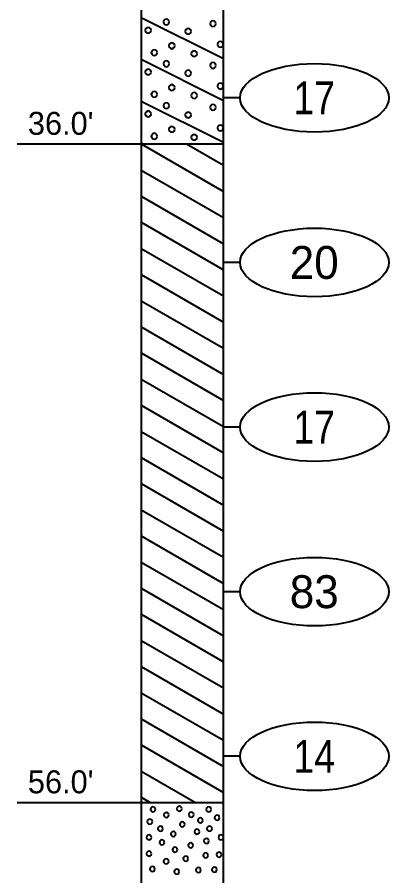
# Model space of a CAD drawing. Extents: x -76 to 974, y -1080 to -735.
# Drawn here: x 63.29 to 74.58, y -824.75 to -798.67 of the extents above; entities that cross this region are included whole.
import ezdxf
from ezdxf.enums import TextEntityAlignment as Align

# ---------------------------------------------------------------- set-up
doc = ezdxf.new("R2010")
doc.units = 0
doc.header["$LTSCALE"] = 0.36
doc.layers.add('27', color=7, linetype='Continuous', lineweight=40)

msp = doc.modelspace()

# ---------------------------------------------------------------- linework, layer by layer
at = {"layer": '27'}
for p, q in [((67.0623, -788.5173), (67.0623, -802.5173)), ((69.5623, -802.5173), (69.5623, -788.5173)), ((67.0623, -798.6773), (69.5623, -799.9273)), ((67.0623, -799.9473), (69.5623, -801.1973)), ((70.0623, -801.1173), (69.5623, -801.1173)), ((67.0623, -801.2173), (69.5623, -802.4673)), ((63.2948, -802.5173), (67.0622, -802.5173)), ((67.0623, -802.4873), (67.1223, -802.5173)), ((67.0623, -802.5173), (69.5623, -802.5173)), ((67.0623, -802.5173), (69.5623, -803.9607)), ((67.0623, -802.5173), (67.0623, -822.5173)), ((68.437, -802.5173), (69.5623, -803.1669)), ((68.437, -802.5173), (69.5623, -803.1669)), ((69.5623, -822.5173), (69.5623, -802.5173)), ((67.0623, -803.311), (69.5623, -804.7544)), ((67.0623, -803.311), (69.5623, -804.7544)), ((67.0623, -804.1048), (69.5623, -805.5482)), ((67.0623, -804.8985), (69.5623, -806.3419)), ((67.0623, -804.8985), (69.5623, -806.3419)), ((67.0623, -805.6923), (69.5623, -807.1357)), ((70.0623, -806.1173), (69.5623, -806.1173)), ((67.0623, -806.486), (69.5623, -807.9294)), ((67.0623, -806.486), (69.5623, -807.9294)), ((67.0623, -807.2798), (69.5623, -808.7232)), ((67.0623, -808.0735), (69.5623, -809.5169)), ((67.0623, -808.0735), (69.5623, -809.5169)), ((67.0623, -808.8673), (69.5623, -810.3107)), ((67.0623, -809.661), (69.5623, -811.1044)), ((67.0623, -809.661), (69.5623, -811.1044)), ((67.0623, -810.4548), (69.5623, -811.8982)), ((67.0623, -811.2485), (69.5623, -812.6919)), ((67.0623, -811.2485), (69.5623, -812.6919)), ((70.0623, -811.1173), (69.5623, -811.1173)), ((67.0623, -812.0423), (69.5623, -813.4857)), ((67.0623, -812.836), (69.5623, -814.2794)), ((67.0623, -812.836), (69.5623, -814.2794)), ((67.0623, -813.6298), (69.5623, -815.0732)), ((67.0623, -814.4235), (69.5623, -815.8669)), ((67.0623, -814.4235), (69.5623, -815.8669)), ((67.0623, -815.2173), (69.5623, -816.6607)), ((67.0623, -816.011), (69.5623, -817.4544)), ((67.0623, -816.011), (69.5623, -817.4544)), ((70.0623, -816.1173), (69.5623, -816.1173)), ((67.0623, -816.8048), (69.5623, -818.2482)), ((67.0623, -817.5985), (69.5623, -819.0419)), ((67.0623, -817.5985), (69.5623, -819.0419)), ((67.0623, -818.3923), (69.5623, -819.8357)), ((67.0623, -819.186), (69.5623, -820.6294)), ((67.0623, -819.186), (69.5623, -820.6294)), ((67.0623, -819.9798), (69.5623, -821.4232)), ((67.0623, -820.7735), (69.5623, -822.2169)), ((67.0623, -820.7735), (69.5623, -822.2169)), ((70.0623, -821.1173), (69.5623, -821.1173)), ((67.0623, -821.5673), (68.7077, -822.5173)), ((63.2948, -822.5173), (67.0622, -822.5173)), ((67.0623, -822.361), (67.3329, -822.5173)), ((67.0623, -822.361), (67.3329, -822.5173)), ((67.0623, -822.5173), (69.5623, -822.5173)), ((67.0623, -822.5173), (67.0623, -833.5173)), ((69.5623, -833.5173), (69.5623, -822.5173))]:
    msp.add_line(p, q, dxfattribs=at)
for points in [[(67.9129, -798.8136), (67.901, -798.7692), (67.8685, -798.7366), (67.824, -798.7247), (67.7796, -798.7366), (67.747, -798.7692), (67.7351, -798.8136), (67.747, -798.8581), (67.7796, -798.8906), (67.824, -798.9025), (67.8685, -798.8906), (67.901, -798.8581)], [(69.3278, -798.8645), (69.3159, -798.8201), (69.2833, -798.7875), (69.2389, -798.7756), (69.1944, -798.7875), (69.1619, -798.8201), (69.15, -798.8645), (69.1619, -798.909), (69.1944, -798.9415), (69.2389, -798.9534), (69.2833, -798.9415), (69.3159, -798.909)], [(67.3599, -799.0654), (67.3479, -799.0209), (67.3154, -798.9884), (67.271, -798.9765), (67.2265, -798.9884), (67.194, -799.0209), (67.1821, -799.0654), (67.194, -799.1098), (67.2265, -799.1424), (67.271, -799.1543), (67.3154, -799.1424), (67.3479, -799.1098)], [(68.5752, -799.0984), (68.5633, -799.054), (68.5307, -799.0215), (68.4863, -799.0095), (68.4418, -799.0215), (68.4093, -799.054), (68.3974, -799.0984), (68.4093, -799.1429), (68.4418, -799.1754), (68.4863, -799.1873), (68.5307, -799.1754), (68.5633, -799.1429)], [(68.0794, -799.5358), (68.0675, -799.4913), (68.0349, -799.4588), (67.9905, -799.4469), (67.946, -799.4588), (67.9135, -799.4913), (67.9016, -799.5358), (67.9135, -799.5802), (67.946, -799.6128), (67.9905, -799.6247), (68.0349, -799.6128), (68.0675, -799.5802)], [(69.5541, -799.4925), (69.5422, -799.4481), (69.5096, -799.4155), (69.4652, -799.4036), (69.4207, -799.4155), (69.3882, -799.4481), (69.3763, -799.4925), (69.3882, -799.537), (69.4207, -799.5695), (69.4652, -799.5814), (69.5096, -799.5695), (69.5422, -799.537)], [(67.5442, -799.7443), (67.5323, -799.6998), (67.4997, -799.6673), (67.4553, -799.6554), (67.4108, -799.6673), (67.3783, -799.6998), (67.3664, -799.7443), (67.3783, -799.7887), (67.4108, -799.8212), (67.4553, -799.8332), (67.4997, -799.8212), (67.5323, -799.7887)], [(68.757, -799.7773), (68.7451, -799.7329), (68.7125, -799.7003), (68.6681, -799.6884), (68.6236, -799.7003), (68.5911, -799.7329), (68.5792, -799.7773), (68.5911, -799.8218), (68.6236, -799.8543), (68.6681, -799.8662), (68.7125, -799.8543), (68.7451, -799.8218)], [(67.9129, -800.0824), (67.9009, -800.038), (67.8684, -800.0054), (67.824, -799.9935), (67.7795, -800.0054), (67.747, -800.038), (67.7351, -800.0824), (67.747, -800.1269), (67.7795, -800.1594), (67.824, -800.1713), (67.8684, -800.1594), (67.9009, -800.1269)], [(69.3278, -800.1333), (69.3159, -800.0888), (69.2833, -800.0563), (69.2389, -800.0444), (69.1944, -800.0563), (69.1619, -800.0888), (69.15, -800.1333), (69.1619, -800.1777), (69.1944, -800.2102), (69.2389, -800.2222), (69.2833, -800.2102), (69.3159, -800.1777)], [(67.3599, -800.3341), (67.3479, -800.2897), (67.3154, -800.2571), (67.271, -800.2452), (67.2265, -800.2571), (67.194, -800.2897), (67.1821, -800.3341), (67.194, -800.3786), (67.2265, -800.4111), (67.271, -800.423), (67.3154, -800.4111), (67.3479, -800.3786)], [(68.5752, -800.3672), (68.5633, -800.3227), (68.5307, -800.2902), (68.4863, -800.2783), (68.4418, -800.2902), (68.4093, -800.3227), (68.3974, -800.3672), (68.4093, -800.4116), (68.4418, -800.4442), (68.4863, -800.4561), (68.5307, -800.4442), (68.5633, -800.4116)], [(68.0794, -800.8045), (68.0675, -800.76), (68.0349, -800.7275), (67.9905, -800.7156), (67.946, -800.7275), (67.9135, -800.76), (67.9016, -800.8045), (67.9135, -800.8489), (67.946, -800.8815), (67.9905, -800.8934), (68.0349, -800.8815), (68.0675, -800.8489)], [(69.5541, -800.7613), (69.5422, -800.7168), (69.5096, -800.6843), (69.4652, -800.6724), (69.4207, -800.6843), (69.3882, -800.7168), (69.3763, -800.7613), (69.3882, -800.8057), (69.4207, -800.8383), (69.4652, -800.8502), (69.5096, -800.8383), (69.5422, -800.8057)], [(67.5442, -801.013), (67.5323, -800.9685), (67.4997, -800.936), (67.4553, -800.9241), (67.4108, -800.936), (67.3783, -800.9685), (67.3664, -801.013), (67.3783, -801.0574), (67.4108, -801.09), (67.4553, -801.1019), (67.4997, -801.09), (67.5323, -801.0574)], [(68.757, -801.046), (68.7451, -801.0016), (68.7125, -800.969), (68.6681, -800.9571), (68.6236, -800.969), (68.5911, -801.0016), (68.5792, -801.046), (68.5911, -801.0905), (68.6236, -801.123), (68.6681, -801.1349), (68.7125, -801.123), (68.7451, -801.0905)], [(67.9129, -801.3536), (67.901, -801.3092), (67.8685, -801.2766), (67.824, -801.2647), (67.7796, -801.2766), (67.747, -801.3092), (67.7351, -801.3536), (67.747, -801.3981), (67.7796, -801.4306), (67.824, -801.4425), (67.8685, -801.4306), (67.901, -801.3981)], [(69.3278, -801.4045), (69.3159, -801.3601), (69.2833, -801.3275), (69.2389, -801.3156), (69.1944, -801.3275), (69.1619, -801.3601), (69.15, -801.4045), (69.1619, -801.449), (69.1944, -801.4815), (69.2389, -801.4934), (69.2833, -801.4815), (69.3159, -801.449)], [(67.3599, -801.6054), (67.3479, -801.5609), (67.3154, -801.5284), (67.271, -801.5165), (67.2265, -801.5284), (67.194, -801.5609), (67.1821, -801.6054), (67.194, -801.6498), (67.2265, -801.6824), (67.271, -801.6943), (67.3154, -801.6824), (67.3479, -801.6498)], [(68.5752, -801.6384), (68.5633, -801.594), (68.5307, -801.5615), (68.4863, -801.5495), (68.4418, -801.5615), (68.4093, -801.594), (68.3974, -801.6384), (68.4093, -801.6829), (68.4418, -801.7154), (68.4863, -801.7273), (68.5307, -801.7154), (68.5633, -801.6829)], [(69.5541, -802.0325), (69.5422, -801.9881), (69.5096, -801.9555), (69.4652, -801.9436), (69.4207, -801.9555), (69.3882, -801.9881), (69.3763, -802.0325), (69.3882, -802.077), (69.4207, -802.1095), (69.4652, -802.1214), (69.5096, -802.1095), (69.5422, -802.077)], [(67.5442, -802.2843), (67.5323, -802.2398), (67.4997, -802.2073), (67.4553, -802.1954), (67.4108, -802.2073), (67.3783, -802.2398), (67.3664, -802.2843), (67.3783, -802.3287), (67.4108, -802.3612), (67.4553, -802.3732), (67.4997, -802.3612), (67.5323, -802.3287)], [(68.0794, -802.0758), (68.0675, -802.0313), (68.0349, -801.9988), (67.9905, -801.9869), (67.946, -801.9988), (67.9135, -802.0313), (67.9016, -802.0758), (67.9135, -802.1202), (67.946, -802.1528), (67.9905, -802.1647), (68.0349, -802.1528), (68.0675, -802.1202)], [(68.757, -802.3173), (68.7451, -802.2729), (68.7125, -802.2403), (68.6681, -802.2284), (68.6236, -802.2403), (68.5911, -802.2729), (68.5792, -802.3173), (68.5911, -802.3618), (68.6236, -802.3943), (68.6681, -802.4062), (68.7125, -802.3943), (68.7451, -802.3618)], [(67.4942, -822.7299), (67.4839, -822.6918), (67.4561, -822.6639), (67.418, -822.6537), (67.3799, -822.6639), (67.352, -822.6918), (67.3418, -822.7299), (67.352, -822.768), (67.3799, -822.7959), (67.418, -822.8061), (67.4561, -822.7959), (67.4839, -822.768)], [(67.8991, -822.8952), (67.8889, -822.8571), (67.861, -822.8292), (67.8229, -822.819), (67.7848, -822.8292), (67.7569, -822.8571), (67.7467, -822.8952), (67.7569, -822.9333), (67.7848, -822.9612), (67.8229, -822.9714), (67.861, -822.9612), (67.8889, -822.9333)], [(68.2951, -822.7103), (68.2849, -822.6722), (68.257, -822.6443), (68.2189, -822.6341), (68.1808, -822.6443), (68.1529, -822.6722), (68.1427, -822.7103), (68.1529, -822.7484), (68.1808, -822.7763), (68.2189, -822.7865), (68.257, -822.7763), (68.2849, -822.7484)], [(68.6542, -822.8862), (68.644, -822.8481), (68.6161, -822.8202), (68.578, -822.81), (68.5399, -822.8202), (68.512, -822.8481), (68.5018, -822.8862), (68.512, -822.9243), (68.5399, -822.9522), (68.578, -822.9624), (68.6161, -822.9522), (68.644, -822.9243)], [(69.1888, -822.73), (69.1786, -822.6919), (69.1507, -822.664), (69.1126, -822.6538), (69.0745, -822.664), (69.0466, -822.6919), (69.0364, -822.73), (69.0466, -822.7681), (69.0745, -822.796), (69.1126, -822.8062), (69.1507, -822.796), (69.1786, -822.7681)], [(67.398, -823.0978), (67.3878, -823.0597), (67.3599, -823.0318), (67.3218, -823.0216), (67.2837, -823.0318), (67.2558, -823.0597), (67.2456, -823.0978), (67.2558, -823.1359), (67.2837, -823.1638), (67.3218, -823.174), (67.3599, -823.1638), (67.3878, -823.1359)], [(68.9324, -823.0634), (68.9222, -823.0253), (68.8943, -822.9974), (68.8562, -822.9872), (68.8181, -822.9974), (68.7902, -823.0253), (68.78, -823.0634), (68.7902, -823.1015), (68.8181, -823.1294), (68.8562, -823.1396), (68.8943, -823.1294), (68.9222, -823.1015)], [(69.4397, -822.9821), (69.4294, -822.944), (69.4016, -822.9161), (69.3635, -822.9059), (69.3254, -822.9161), (69.2975, -822.944), (69.2873, -822.9821), (69.2975, -823.0202), (69.3254, -823.0481), (69.3635, -823.0583), (69.4016, -823.0481), (69.4294, -823.0202)], [(67.7209, -823.3164), (67.7107, -823.2783), (67.6828, -823.2504), (67.6447, -823.2402), (67.6066, -823.2504), (67.5787, -823.2783), (67.5685, -823.3164), (67.5787, -823.3545), (67.6066, -823.3824), (67.6447, -823.3926), (67.6828, -823.3824), (67.7107, -823.3545)], [(68.3841, -823.181), (68.3739, -823.1429), (68.346, -823.115), (68.3079, -823.1048), (68.2698, -823.115), (68.2419, -823.1429), (68.2317, -823.181), (68.2419, -823.2191), (68.2698, -823.247), (68.3079, -823.2572), (68.346, -823.247), (68.3739, -823.2191)], [(68.8282, -823.4092), (68.818, -823.3711), (68.7901, -823.3432), (68.752, -823.333), (68.7139, -823.3432), (68.686, -823.3711), (68.6758, -823.4092), (68.686, -823.4473), (68.7139, -823.4752), (68.752, -823.4854), (68.7901, -823.4752), (68.818, -823.4473)], [(69.2096, -823.3164), (69.1993, -823.2783), (69.1715, -823.2504), (69.1334, -823.2402), (69.0953, -823.2504), (69.0674, -823.2783), (69.0572, -823.3164), (69.0674, -823.3545), (69.0953, -823.3824), (69.1334, -823.3926), (69.1715, -823.3824), (69.1993, -823.3545)], [(67.3751, -823.5821), (67.3649, -823.544), (67.337, -823.5161), (67.2989, -823.5059), (67.2608, -823.5161), (67.2329, -823.544), (67.2227, -823.5821), (67.2329, -823.6202), (67.2608, -823.6481), (67.2989, -823.6583), (67.337, -823.6481), (67.3649, -823.6202)], [(68.1124, -823.4779), (68.1022, -823.4398), (68.0743, -823.4119), (68.0362, -823.4017), (67.9981, -823.4119), (67.9703, -823.4398), (67.96, -823.4779), (67.9703, -823.516), (67.9981, -823.5439), (68.0362, -823.5541), (68.0743, -823.5439), (68.1022, -823.516)], [(69.5553, -823.5821), (69.5451, -823.544), (69.5172, -823.5161), (69.4791, -823.5059), (69.441, -823.5161), (69.4131, -823.544), (69.4029, -823.5821), (69.4131, -823.6202), (69.441, -823.6481), (69.4791, -823.6583), (69.5172, -823.6481), (69.5451, -823.6202)], [(67.7667, -823.7321), (67.7564, -823.694), (67.7286, -823.6661), (67.6905, -823.6559), (67.6524, -823.6661), (67.6245, -823.694), (67.6143, -823.7321), (67.6245, -823.7702), (67.6524, -823.7981), (67.6905, -823.8083), (67.7286, -823.7981), (67.7564, -823.7702)], [(68.6388, -823.8198), (68.6285, -823.7817), (68.6007, -823.7539), (68.5626, -823.7436), (68.5245, -823.7539), (68.4966, -823.7817), (68.4864, -823.8198), (68.4966, -823.8579), (68.5245, -823.8858), (68.5625, -823.896), (68.6006, -823.8858), (68.6285, -823.8579)], [(69.1167, -823.6864), (69.1065, -823.6483), (69.0786, -823.6204), (69.0405, -823.6102), (69.0024, -823.6204), (68.9746, -823.6483), (68.9643, -823.6864), (68.9746, -823.7245), (69.0024, -823.7524), (69.0405, -823.7626), (69.0786, -823.7524), (69.1065, -823.7245)], [(67.3751, -824.0779), (67.3649, -824.0398), (67.337, -824.0119), (67.2989, -824.0017), (67.2608, -824.0119), (67.2329, -824.0398), (67.2227, -824.0779), (67.2329, -824.116), (67.2608, -824.1439), (67.2989, -824.1541), (67.337, -824.1439), (67.3649, -824.116)], [(68.1608, -823.9508), (68.1505, -823.9127), (68.1227, -823.8848), (68.0846, -823.8746), (68.0465, -823.8848), (68.0186, -823.9127), (68.0084, -823.9508), (68.0186, -823.9889), (68.0465, -824.0168), (68.0846, -824.027), (68.1227, -824.0168), (68.1505, -823.9889)], [(69.0939, -824.1249), (69.0837, -824.0868), (69.0558, -824.059), (69.0177, -824.0487), (68.9796, -824.059), (68.9517, -824.0868), (68.9415, -824.1249), (68.9517, -824.163), (68.9796, -824.1909), (69.0177, -824.2011), (69.0558, -824.1909), (69.0837, -824.163)], [(69.4981, -824.1008), (69.4879, -824.0627), (69.46, -824.0348), (69.4219, -824.0246), (69.3838, -824.0348), (69.3559, -824.0627), (69.3457, -824.1008), (69.3559, -824.1389), (69.3838, -824.1668), (69.4219, -824.177), (69.46, -824.1668), (69.4879, -824.1389)], [(67.8938, -824.3093), (67.8836, -824.2712), (67.8557, -824.2433), (67.8176, -824.2331), (67.7795, -824.2433), (67.7516, -824.2712), (67.7414, -824.3093), (67.7516, -824.3474), (67.7795, -824.3753), (67.8176, -824.3855), (67.8557, -824.3753), (67.8836, -824.3474)], [(68.4887, -824.2254), (68.4785, -824.1873), (68.4506, -824.1594), (68.4125, -824.1492), (68.3744, -824.1594), (68.3465, -824.1873), (68.3363, -824.2254), (68.3465, -824.2635), (68.3744, -824.2914), (68.4125, -824.3016), (68.4506, -824.2914), (68.4785, -824.2635)], [(67.4781, -824.5407), (67.4679, -824.5026), (67.44, -824.4747), (67.4019, -824.4645), (67.3638, -824.4747), (67.3359, -824.5026), (67.3257, -824.5407), (67.3359, -824.5788), (67.3638, -824.6066), (67.4019, -824.6169), (67.44, -824.6066), (67.4679, -824.5788)], [(68.2167, -824.6207), (68.2065, -824.5826), (68.1786, -824.5548), (68.1405, -824.5445), (68.1024, -824.5548), (68.0745, -824.5826), (68.0643, -824.6207), (68.0745, -824.6588), (68.1024, -824.6867), (68.1405, -824.6969), (68.1786, -824.6867), (68.2065, -824.6588)], [(68.8739, -824.5699), (68.8637, -824.5318), (68.8358, -824.5039), (68.7977, -824.4937), (68.7596, -824.5039), (68.7317, -824.5318), (68.7215, -824.5699), (68.7317, -824.608), (68.7596, -824.6359), (68.7977, -824.6461), (68.8358, -824.6359), (68.8637, -824.608)], [(69.3596, -824.5623), (69.3494, -824.5242), (69.3215, -824.4963), (69.2834, -824.4861), (69.2453, -824.4963), (69.2174, -824.5242), (69.2072, -824.5623), (69.2174, -824.6004), (69.2453, -824.6283), (69.2834, -824.6385), (69.3215, -824.6283), (69.3494, -824.6004)]]:
    msp.add_lwpolyline(points, close=True, dxfattribs=at)
for centre in [(72.3197, -801.1173), (72.3197, -806.1173), (72.3197, -811.1173), (72.3197, -816.1173), (72.3197, -821.1173)]:
    msp.add_ellipse(centre, major_axis=(2.2574, 0), ratio=0.461538, dxfattribs=at)

# ---------------------------------------------------------------- texts
at = {"layer": '27', "width": 0.85}
for s, p in [('17', (72.3125, -801.6172)), ('17', (72.3125, -811.6172)), ('14', (72.3125, -821.6172))]:
    msp.add_text(s, height=1, dxfattribs=at).set_placement(p, align=Align.CENTER)
at = {"layer": '27'}
for s, p in [("36.0'", (63.6189, -802.2409)), ("56.0'", (63.6189, -822.2409))]:
    msp.add_text(s, height=0.6976, dxfattribs=at).set_placement(p)
for s, p in [('20', (72.3126, -806.6172)), ('83', (72.3126, -816.6172))]:
    msp.add_text(s, height=1, dxfattribs=at).set_placement(p, align=Align.CENTER)

doc.saveas('drawing.dxf')
